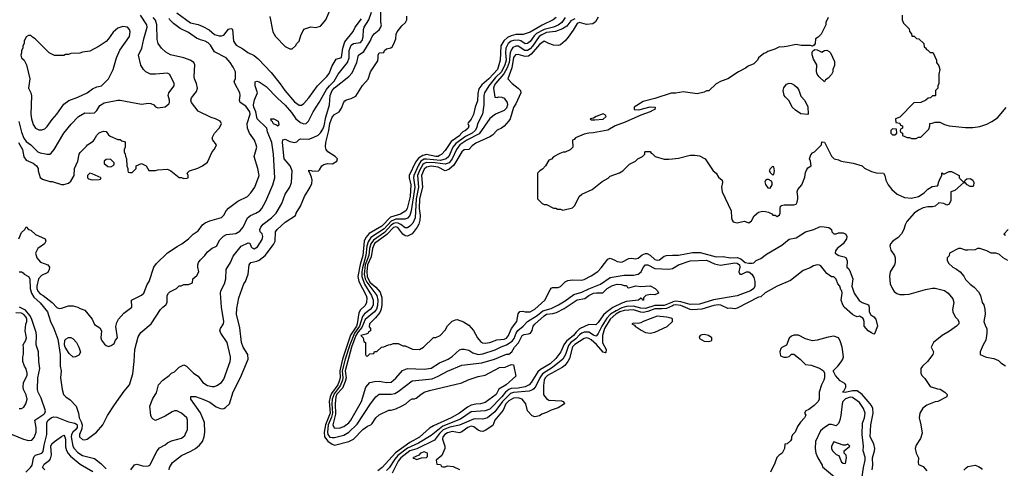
# Model space of a CAD drawing. Header units: inches. Extents: x 2348352 to 2479776, y 460422 to 613655.
# Tile 302 of 590: x 2374455 to 2382819, y 584482 to 588293. Entities that reach past the tile are written whole.
import ezdxf

# ---------------------------------------------------------------- set-up
doc = ezdxf.new("R2010")
doc.units = ezdxf.units.IN
doc.header["$MEASUREMENT"] = 0
doc.layers.add('C3578', color=7, linetype='Continuous')
doc.layers.add('C3588', color=7, linetype='Continuous')

msp = doc.modelspace()

# ---------------------------------------------------------------- linework, layer by layer
at = {"layer": 'C3578', "color": 4}
for points, elevation in [([(2375398, 584470), (2375430, 584511), (2375450, 584516), (2375510, 584499.1), (2375550, 584504), (2375562, 584510), (2375622, 584630), (2375643.2, 584656.8), (2375690, 584681), (2375710, 584698), (2375745.6, 584714.4), (2375830, 584738), (2375858, 584762), (2375868, 584790), (2375882, 584810), (2375882, 584890), (2375875.3, 584910), (2375830, 584949), (2375790, 584969), (2375770, 584969), (2375750, 584962), (2375690, 584924), (2375610, 584888.7), (2375590, 584898), (2375578, 584910), (2375568, 584930), (2375562, 585010), (2375585.6, 585074.4), (2375616.5, 585123.5), (2375635.3, 585190), (2375670, 585232), (2375726, 585270), (2375746, 585290), (2375770, 585302), (2375810, 585342), (2375850, 585362), (2375872, 585350), (2375930.9, 585290.9), (2375970, 585264.7), (2376010.9, 585210.9), (2376050, 585186), (2376090, 585178), (2376110, 585178), (2376130, 585184.7), (2376170, 585211.3), (2376190, 585238), (2376242.7, 585390), (2376246, 585410), (2376246, 585430), (2376217, 585550), (2376162.7, 585630), (2376156, 585650), (2376161.2, 585670), (2376185.2, 585710), (2376189.2, 585730), (2376169.5, 585849.5), (2376161.2, 585970), (2376165.2, 585990), (2376196, 586050), (2376205.2, 586090), (2376209.2, 586170), (2376245.2, 586230), (2376270, 586284.7), (2376335.3, 586370), (2376395.9, 586395.9), (2376410, 586394.8), (2376422.5, 586362.5), (2376430, 586353.4), (2376446.4, 586346.4), (2376475.9, 586364.1), (2376514.6, 586425.4), (2376519.8, 586450), (2376514.3, 586474.3), (2376498, 586490), (2376495.1, 586510), (2376503.7, 586530), (2376524.4, 586555.6), (2376593.2, 586610), (2376633.2, 586650), (2376681.2, 586730), (2376709.2, 586810), (2376749.2, 586870), (2376762.7, 586910), (2376769.2, 587010), (2376752.3, 587050), (2376702.9, 587110), (2376686.6, 587250), (2376689.3, 587270.7), (2376710, 587278), (2376750, 587257.3), (2376790, 587250.7), (2376810, 587256), (2376830, 587276), (2376840.1, 587279.9), (2376910, 587279.1), (2376949.5, 587290.5), (2376990, 587311.3), (2377010, 587331.3), (2377030, 587362.8), (2377040.5, 587390), (2377054.8, 587465.2), (2377086.6, 587570), (2377092.4, 587650), (2377108.6, 587690), (2377130, 587713.7), (2377250, 587810.7), (2377278.7, 587841.3), (2377319.5, 587930), (2377334, 587990), (2377378, 588022), (2377432, 588110), (2377450, 588151), (2377467.5, 588172.5), (2377510, 588206), (2377524, 588230), (2377528.7, 588250), (2377522, 588270), (2377522.7, 588370)], 88), ([(2376579.9, 588319.9), (2376604.9, 588190), (2376627.3, 588150), (2376710, 588064.7), (2376750, 588044.7), (2376770, 588044.7), (2376798, 588070), (2376808.7, 588090), (2376828.7, 588110), (2376842, 588158), (2376869.3, 588210.7), (2376929.1, 588230.9), (2376970, 588226.8), (2377010, 588238.8), (2377056, 588290), (2377089.6, 588370.4)], 104), ([(2374445.7, 587250), (2374479.6, 587190), (2374490, 587127.3), (2374510, 587098), (2374570, 587074.8), (2374598, 587050), (2374611, 587030), (2374611, 587010), (2374630, 586952), (2374650, 586938), (2374710, 586918), (2374730, 586918), (2374811.6, 586891.6), (2374830, 586891.3), (2374870, 586904.7), (2374890, 586922), (2374918, 586970), (2374922, 587030), (2374949, 587090), (2374961.2, 587150), (2374970, 587164.7), (2375022.7, 587217.3), (2375030, 587230.8), (2375079, 587261), (2375088.9, 587271.1), (2375110, 587311.3), (2375130, 587331), (2375150, 587341), (2375170, 587344.7), (2375190, 587342), (2375210, 587314), (2375223.6, 587303.6), (2375290, 587274), (2375310, 587274), (2375323.6, 587263.6), (2375350, 587254), (2375351.3, 587210), (2375342, 587190), (2375342, 587170), (2375351.6, 587151.6), (2375352.7, 587132.7), (2375362, 587110), (2375364.7, 587050), (2375374, 587030), (2375374, 587010), (2375378, 586998), (2375390, 586994), (2375410, 586994), (2375446, 587030), (2375446, 587050), (2375490, 587071.3), (2375530, 587052), (2375552.7, 587012.7), (2375610, 587011.3), (2375630, 587018), (2375710, 587022.8), (2375738, 587010), (2375810, 586952), (2375830, 586952), (2375850, 586944.7), (2375874.6, 586945.4), (2375886, 586950), (2375886, 586970), (2375878, 586990), (2375898, 587010), (2375968.9, 587031.1), (2376008.9, 587051.1), (2376050, 587082), (2376089.1, 587170.9), (2376110, 587192), (2376128, 587230), (2376095.3, 587270), (2376089.2, 587290), (2376108.7, 587330), (2376148.7, 587370), (2376162, 587390), (2376168.7, 587410), (2376163.1, 587423.1), (2376158, 587430), (2376118, 587450), (2376082, 587462), (2375970, 587515.3), (2375914, 587590), (2375909, 587610), (2375914, 587630), (2375957.5, 587682.5), (2375965.2, 587710), (2375957.2, 587750), (2375939.3, 587790), (2375936, 587810), (2375944, 587910), (2375935.3, 587930), (2375902, 587950), (2375850, 587969.4), (2375735.1, 587995.1), (2375698, 588018), (2375661.2, 588050), (2375632.7, 588090), (2375623.3, 588123.3), (2375619.1, 588250), (2375607.5, 588287.5), (2375590, 588311.6)], 104), ([(2374447.2, 587427.2), (2374470, 587336), (2374490, 587286.8), (2374510, 587258.8), (2374550, 587230.8), (2374610, 587170.7), (2374630, 587160.7), (2374690, 587150.8), (2374710, 587151), (2374722, 587158), (2374749, 587190), (2374829, 587330), (2374893.6, 587406.4), (2374955.3, 587470), (2375010, 587502), (2375050, 587498), (2375090, 587502), (2375110, 587522), (2375135.5, 587564.5), (2375174.2, 587585.8), (2375290, 587610.4), (2375310, 587610.4), (2375490, 587575.5), (2375550, 587584.9), (2375570, 587582), (2375596, 587570), (2375610, 587551.3), (2375630, 587544.7), (2375690, 587551), (2375722, 587578), (2375729, 587590), (2375729, 587610), (2375715.3, 587650), (2375722, 587670), (2375768, 587730), (2375768, 587750), (2375730, 587826), (2375710, 587838), (2375610, 587829), (2375566, 587830), (2375528, 587850), (2375508, 587870), (2375485.2, 587905.2), (2375465.2, 587990), (2375492.7, 588050), (2375509.6, 588130.4), (2375539, 588230), (2375534, 588250), (2375481.6, 588330)], 108), ([(2374449, 586430), (2374470, 586484.7), (2374498, 586510), (2374510, 586532), (2374531.3, 586511.3), (2374550, 586504.7), (2374588.3, 586468.3), (2374670.4, 586430.4), (2374676, 586410), (2374664.7, 586390), (2374610, 586349), (2374590.7, 586310), (2374602, 586270), (2374631.8, 586231.8), (2374695.5, 586210), (2374708.5, 586190), (2374706.7, 586170), (2374694.6, 586145.4), (2374640.4, 586119.6), (2374614.6, 586090), (2374600.9, 586030), (2374600.9, 586010), (2374610, 585985.5), (2374630, 585963.1), (2374654, 585950), (2374731, 585890), (2374770, 585846.8), (2374790, 585840.7), (2374810, 585842), (2374870, 585860.7), (2374910, 585860.7), (2374950, 585850.8), (2374970, 585838.8), (2375010, 585824.7), (2375072, 585750), (2375090, 585704.7), (2375134.8, 585674.8), (2375150.9, 585650.9), (2375144, 585590), (2375150.8, 585570), (2375176.8, 585536.8), (2375190, 585524.7), (2375210, 585518), (2375233.6, 585526.4), (2375257.2, 585542.8), (2375269, 585570), (2375285.2, 585590), (2375272.9, 585687.1), (2375280.2, 585719.8), (2375293.2, 585750), (2375340.1, 585799.9), (2375408, 585850), (2375406, 585910), (2375490, 585951.3), (2375508.7, 585970), (2375538, 586042), (2375554, 586070), (2375595.3, 586190), (2375618, 586222), (2375710, 586311.3), (2375792.9, 586367.1), (2375832.1, 586387.9), (2375888.7, 586430), (2375928.7, 586470), (2375970, 586498), (2376008.7, 586550), (2376030, 586566), (2376070, 586582.8), (2376168.9, 586611.1), (2376188.9, 586631.1), (2376208.7, 586670), (2376230, 586691.3), (2376308.7, 586750), (2376390, 586791.3), (2376418.6, 586821.4), (2376454, 586870), (2376489, 586970), (2376477.2, 587030), (2376446, 587130), (2376469.2, 587210), (2376465.2, 587230), (2376449.2, 587270), (2376407.3, 587327.3), (2376389.4, 587370), (2376386.6, 587410), (2376413.3, 587490), (2376411.5, 587510), (2376377.2, 587557.2), (2376328.7, 587590), (2376322, 587610), (2376328.7, 587650), (2376324, 587670), (2376282, 587750), (2376278, 587770), (2376288.4, 587791.6), (2376288, 587850), (2376269.2, 587890), (2376244.5, 587930), (2376209.3, 587970), (2376110, 588019.6), (2376076.4, 588076.4), (2376056.4, 588096.4), (2376031, 588111), (2375990, 588121), (2375956.5, 588136.5), (2375890, 588182.4), (2375818.4, 588218.4), (2375761.2, 588261.2), (2375731.5, 588290), (2375723.8, 588303.8)], 96), ([(2374450, 586150.7), (2374471.1, 586151.1), (2374483.6, 586143.6), (2374492, 586130), (2374530.7, 586110.7), (2374540.7, 586090), (2374544.4, 586010), (2374555.3, 585970), (2374576.1, 585936.1), (2374630, 585888.2), (2374690.3, 585810), (2374717, 585730), (2374746.4, 585670), (2374778.5, 585578.5), (2374800.5, 585450), (2374800.5, 585350), (2374808.2, 585310), (2374803, 585250), (2374816.3, 585150), (2374828, 585110), (2374846.8, 585090), (2374883.4, 585063.4), (2374934.8, 585010), (2374956, 584950), (2374959.1, 584910), (2374977.6, 584877.6), (2374984.7, 584850), (2374982.7, 584817.3), (2374962, 584770), (2374964, 584750), (2374990, 584726.8), (2375010, 584722.8), (2375028, 584730), (2375108.7, 584790), (2375162, 584850), (2375202, 584930), (2375260.2, 585019.8), (2375343.2, 585136.8), (2375389, 585190), (2375416.5, 585283.5), (2375428.7, 585390), (2375434, 585490), (2375462, 585598), (2375483.1, 585636.9), (2375571.8, 585708.2), (2375650, 585832), (2375670, 585852), (2375698, 585870), (2375708, 585890), (2375708, 585950), (2375718, 585970), (2375730, 585982), (2375786, 586010), (2375810, 586032), (2375827.3, 586032.7), (2375850, 586042), (2375890, 586042), (2375922, 586058), (2375926, 586090), (2375960.4, 586119.6), (2375978, 586150), (2375968.7, 586190), (2375968.9, 586211.1), (2375975.3, 586230), (2375989.3, 586250.7), (2376028.7, 586290), (2376050, 586322), (2376090, 586351.3), (2376128, 586370), (2376156.5, 586423.5), (2376186.3, 586453.7), (2376212.7, 586467.3), (2376290, 586477.3), (2376324.1, 586495.9), (2376354, 586530), (2376389, 586610), (2376415.3, 586630), (2376462, 586650), (2376494, 586670), (2376513.2, 586690), (2376546, 586750), (2376606, 586890), (2376622.7, 586950), (2376612, 587150), (2376596.9, 587250), (2376560.1, 587340.1), (2376554, 587370), (2376472.7, 587450), (2376460.7, 587510), (2376442.9, 587550), (2376441.8, 587570), (2376449.1, 587610.9), (2376474, 587670), (2376455.1, 587730), (2376456.4, 587763.6), (2376470, 587771.3), (2376490, 587764.7), (2376550, 587724.7), (2376645.1, 587625.1), (2376710, 587567.3), (2376763.9, 587503.9), (2376802, 587450), (2376839.9, 587419.9), (2376870, 587407.3), (2376890, 587410.8), (2376909.2, 587430), (2376947, 587510), (2376999.3, 587590), (2377061.6, 587698.4), (2377086.3, 587730), (2377127.3, 587770), (2377159.7, 587830), (2377241.1, 587930), (2377253.5, 587970), (2377253.5, 588030), (2377270, 588075.5), (2377290, 588090.4), (2377350, 588098), (2377365.1, 588114.9), (2377373.9, 588146.1), (2377376.3, 588210), (2377382.4, 588230), (2377420.5, 588290), (2377444, 588356)], 92), ([(2375725.2, 584470), (2375729.2, 584490), (2375754, 584530), (2375828.7, 584590), (2375910, 584627.3), (2375950, 584650.7), (2375982.7, 584677.3), (2376009.4, 584710), (2376022.9, 584750), (2376027, 584790), (2376024.5, 584870), (2375991.8, 584951.8), (2375908.7, 585070), (2375908.9, 585091.1), (2375950, 585090.8), (2376010, 585070.6), (2376070, 585044), (2376125.5, 585005.5), (2376167.2, 584987.2), (2376190, 584990.5), (2376202.7, 584997.3), (2376238, 585030), (2376267.5, 585132.5), (2376330, 585252), (2376395.3, 585410), (2376394, 585450), (2376354, 585510), (2376339, 585550), (2376325.2, 585674.8), (2376296.3, 585790), (2376300.1, 585839.9), (2376316.2, 585930), (2376358, 586050), (2376372, 586070), (2376396, 586130), (2376404, 586210), (2376418, 586230), (2376470, 586241.6), (2376490, 586250.4), (2376540.5, 586290), (2376610, 586383), (2376624.2, 586410), (2376629.4, 586490), (2376641.2, 586510), (2376710, 586574), (2376799, 586630), (2376804, 586650), (2376839.3, 586710), (2376873.2, 586790), (2376924, 586870), (2376937.5, 586902.5), (2376940.9, 586930), (2376935.1, 586955.1), (2376918, 586998), (2376910, 587006), (2376910, 587014), (2376930, 587012), (2376944.7, 587004.7), (2376992.5, 587007.5), (2377003.1, 587016.9), (2377022, 587050), (2377038.6, 587061.4), (2377069.4, 587070.6), (2377112.1, 587067.9), (2377148.7, 587090), (2377155.3, 587110), (2377135.3, 587130), (2377074, 587170), (2377059, 587190), (2377053.6, 587213.6), (2377056, 587250), (2377080.5, 587350), (2377090, 587411.3), (2377110, 587466), (2377130, 587486), (2377168.7, 587510), (2377190, 587542), (2377209.3, 587590.7), (2377218, 587602), (2377230, 587611.3), (2377270, 587622), (2377310, 587642), (2377366.3, 587733.7), (2377414, 587786), (2377434.5, 587850), (2377496.6, 587943.4), (2377501.2, 587970), (2377499, 587990), (2377508.7, 588010), (2377547.3, 588012.7), (2377555.3, 588030), (2377570, 588044.7), (2377606.8, 588053.2), (2377618, 588062), (2377633.3, 588086.7), (2377649.6, 588130), (2377652.7, 588170), (2377661.2, 588190), (2377700.7, 588239.3), (2377731.9, 588268.1), (2377742.7, 588290), (2377743.1, 588323.1)], 84), ([(2375790, 588351.6), (2375906.9, 588266.9), (2375971.3, 588251.3), (2376010, 588235.3), (2376065.2, 588205.2), (2376110, 588167.3), (2376150, 588154.8), (2376170, 588154.8), (2376190, 588161), (2376230, 588210.8), (2376250, 588218), (2376256, 588216), (2376262, 588210), (2376270.7, 588110.7), (2376295.3, 588075.3), (2376350, 588046), (2376393.7, 588013.7), (2376447.5, 587987.5), (2376481.1, 587961.1), (2376590, 587842.8), (2376668.5, 587748.5), (2376707.7, 587690), (2376790, 587594), (2376830, 587566.8), (2376850, 587566), (2376870, 587581), (2376912.7, 587630), (2376983.7, 587730), (2377065.2, 587810), (2377083.2, 587836.8), (2377110, 587902), (2377143.1, 587956.9), (2377190, 587972), (2377200.9, 588050), (2377216.6, 588103.4), (2377287.2, 588192.8), (2377304.5, 588230), (2377359.3, 588300.7)], 96), ([(2379013, 588310), (2378987.3, 588290), (2378894.4, 588245.6), (2378790, 588185.6), (2378732.2, 588167.8), (2378670, 588165.7), (2378630, 588155.8), (2378599.9, 588140.1), (2378567, 588113), (2378542.6, 588070), (2378537.1, 587950), (2378513.1, 587870), (2378440.5, 587790), (2378380.6, 587739.4), (2378354.2, 587705.8), (2378346.4, 587666.4), (2378344.7, 587604.7), (2378324.7, 587550), (2378310, 587488), (2378290, 587448.7), (2378263.6, 587416.4), (2378262, 587410), (2378271, 587390), (2378264.7, 587370), (2378241, 587350), (2378220.3, 587339.7), (2378198.8, 587321.2), (2378192.7, 587310), (2378121, 587259), (2378070, 587181.2), (2378041, 587150), (2378021.7, 587138.3), (2378008.5, 587131.5), (2377990, 587129.8), (2377910, 587146.4), (2377880.4, 587139.6), (2377842.6, 587117.4), (2377817, 587083), (2377764.4, 586970), (2377762.7, 586950), (2377778.6, 586890), (2377771.8, 586790), (2377747.4, 586690), (2377736.5, 586670), (2377690, 586641.7), (2377603.8, 586616.2), (2377530, 586538.7), (2377423.7, 586476.3), (2377396.2, 586443.8), (2377381.8, 586410), (2377369.2, 586290), (2377346.2, 586213.8), (2377326.3, 586110), (2377337.3, 586070), (2377396.9, 585950), (2377403.1, 585930), (2377401.1, 585890), (2377390, 585863.7), (2377351.3, 585828.7), (2377337.2, 585802.8), (2377322.5, 585710), (2377315.5, 585690), (2377265.8, 585614.2), (2377197, 585410), (2377174.2, 585310), (2377176.2, 585250), (2377170, 585221.3), (2377156.6, 585190), (2377102.8, 585117.2), (2377091.9, 585090), (2377084.7, 585050), (2377091.2, 584950), (2377052.5, 584850), (2377041.3, 584790), (2377045.6, 584750), (2377072.8, 584712.8), (2377110, 584686.7), (2377130, 584679.3), (2377251.7, 584708.3), (2377290, 584730.6), (2377370, 584810.6), (2377410, 584838.8), (2377438, 584850), (2377450, 584862), (2377479, 584910), (2377510, 584936), (2377590, 584976), (2377610, 584976), (2377650, 584986), (2377699, 585010), (2377734, 585030), (2377770, 585061), (2377790, 585071), (2377810, 585071.3), (2377823.1, 585076.9), (2377862, 585110), (2377892, 585128), (2377937, 585143), (2378210, 585206.7), (2378265.7, 585234.3), (2378350, 585263.1), (2378410, 585274), (2378530, 585338), (2378578, 585342), (2378630, 585362.8), (2378650, 585362), (2378670, 585266), (2378586.8, 585190), (2378526, 585154), (2378502, 585110), (2378410, 585040.9), (2378370.3, 585029.7), (2378330, 585027.8), (2378290, 585019.7), (2378258.2, 585001.8), (2378190, 584949.7), (2378120.5, 584910), (2377970, 584843), (2377937.1, 584822.9), (2377850, 584746), (2377770, 584700.4), (2377646.6, 584613.4), (2377533.1, 584490), (2377498.4, 584461.6)], 84), ([(2379089.4, 588310.6), (2379061.3, 588270), (2379030, 588245.7), (2378990, 588228.7), (2378910, 588209.8), (2378845.2, 588174.8), (2378824.3, 588155.7), (2378790, 588108), (2378770, 588089.7), (2378750, 588088), (2378712.4, 588112.4), (2378690, 588119.8), (2378650, 588117.2), (2378630, 588110.8), (2378604, 588090), (2378584.7, 588050), (2378581.6, 588010), (2378586.5, 587950), (2378575.6, 587910), (2378546.4, 587850), (2378497.9, 587802.1), (2378439.1, 587730), (2378404, 587670), (2378398.6, 587650), (2378398, 587570), (2378386.7, 587490), (2378347, 587413), (2378334.4, 587370), (2378323.6, 587350), (2378298.7, 587330), (2378241, 587299), (2378159.3, 587240.7), (2378135.6, 587210), (2378101.3, 587130), (2378078.4, 587110), (2378030, 587097.3), (2377910, 587109.1), (2377890, 587106.5), (2377863.9, 587090), (2377842.1, 587057.9), (2377801.8, 586970), (2377800.6, 586950), (2377811.6, 586870), (2377780.2, 586670), (2377770, 586629.3), (2377750, 586607.3), (2377730, 586598.7), (2377650, 586597.3), (2377610, 586581), (2377550, 586516.2), (2377438.6, 586441.4), (2377414.8, 586405.2), (2377405, 586370), (2377396.8, 586290), (2377365.9, 586185.9), (2377360.1, 586150), (2377360.8, 586110), (2377385, 586045), (2377443.6, 585950), (2377456.5, 585910), (2377456.5, 585870), (2377450.2, 585850), (2377433.4, 585830), (2377385.3, 585794.7), (2377367.6, 585772.4), (2377342.8, 585690), (2377299.3, 585630), (2377259.6, 585530), (2377221, 585410), (2377195.1, 585310), (2377199.8, 585250), (2377196, 585230), (2377176.6, 585183.4), (2377125.3, 585114.7), (2377109.5, 585070), (2377106.4, 585030), (2377112.5, 584950), (2377103.8, 584916.2), (2377076.8, 584850), (2377070.2, 584790.2), (2377073.8, 584770), (2377090, 584747.7), (2377110, 584742.3), (2377130, 584743.6), (2377210, 584763.1), (2377251.7, 584788.3), (2377322.2, 584857.8), (2377435.1, 585030), (2377481.2, 585090), (2377510, 585110.7), (2377610, 585110.5), (2377641.6, 585118.4), (2377670, 585133.4), (2377790, 585224), (2377957.7, 585242.3), (2378010, 585263.8), (2378090, 585307.7), (2378210, 585357.3), (2378380.7, 585379.3), (2378489.6, 585410.4), (2378590, 585450.7), (2378610, 585450.8), (2378636, 585470), (2378659.5, 585510), (2378692.7, 585547.3), (2378724.5, 585610), (2378741.7, 585618.3), (2378776.9, 585623.1), (2378793.2, 585630), (2378807.2, 585652.8), (2378818, 585690), (2378830, 585706.8), (2378910, 585778.4), (2378930, 585790.2), (2378984.2, 585795.8), (2379015.1, 585804.9), (2379080.1, 585839.9), (2379190, 585911.8), (2379255.3, 585924.7), (2379289.3, 585950), (2379330, 585970.2), (2379353.7, 585973.7), (2379408.9, 585971.1), (2379444, 586010), (2379490, 586033.4), (2379530, 586044.7), (2379563.6, 586043.6), (2379590, 586034), (2379610, 586034), (2379618, 586018), (2379630, 586014), (2379688.7, 586031.3), (2379730, 586026), (2379810.7, 586030.7), (2379852, 586010), (2379874, 585990), (2379882, 585970), (2379850, 585955.3), (2379810, 585958), (2379774, 585950), (2379754, 585930), (2379754, 585910), (2379751.1, 585908.9), (2379746, 585910), (2379742, 585922), (2379730, 585926), (2379710.9, 585909.1), (2379610, 585898), (2379570, 585884.7), (2379493.4, 585846.6), (2379435.8, 585804.2), (2379415.5, 585784.5), (2379370, 585719.5), (2379350, 585700.9), (2379290, 585702.7), (2379210, 585666.6), (2379180.7, 585639.3), (2379158.9, 585610), (2379098.6, 585561.4), (2379078.5, 585530), (2379053.1, 585470), (2379010, 585415.6), (2378961.3, 585370), (2378878.9, 585321.1), (2378857.3, 585302.7), (2378800.9, 585210), (2378783.1, 585190), (2378750, 585174.2), (2378690, 585162.9), (2378630, 585160.3), (2378608.9, 585151.1), (2378582.7, 585130), (2378550, 585088.6), (2378450, 584985.4), (2378410, 584971.1), (2378290, 584961.3), (2378199.6, 584900.4), (2378050, 584840.7), (2377950, 584761.1), (2377843.1, 584696.9), (2377750, 584652.3), (2377667.7, 584590), (2377640.4, 584559.6), (2377594.6, 584485.4), (2377570, 584463.1)], 88), ([(2379170, 588300.8), (2379138, 588282), (2379103.2, 588236.8), (2379066, 588214), (2379007.6, 588192.4), (2378930, 588183.8), (2378890, 588165.3), (2378867.6, 588150), (2378810, 588068.4), (2378790, 588046), (2378770, 588032.3), (2378746, 588030), (2378690, 588068), (2378670, 588067.8), (2378644.9, 588055.1), (2378630, 588035.1), (2378620.7, 588010), (2378611.8, 587928.2), (2378596.4, 587883.6), (2378567.6, 587832.4), (2378496, 587750), (2378484.6, 587730), (2378480.4, 587710), (2378490, 587634), (2378510, 587631), (2378523.3, 587636.7), (2378550, 587635.8), (2378570, 587626.7), (2378594.7, 587590), (2378598.2, 587570), (2378590, 587541.6), (2378570, 587521.3), (2378498, 587490), (2378450, 587454), (2378357, 587323), (2378252.4, 587270), (2378194.6, 587230), (2378164.7, 587190), (2378130, 587109.7), (2378102.3, 587077.7), (2378070, 587064.4), (2377984.1, 587075.9), (2377910, 587078.6), (2377890, 587071.6), (2377878.8, 587061.2), (2377850, 587012.8), (2377834.2, 586970), (2377841.4, 586870), (2377822.6, 586770), (2377813.4, 586610), (2377794.7, 586565.3), (2377770, 586538), (2377750, 586524.5), (2377730, 586525.6), (2377693.9, 586553.9), (2377670, 586565.5), (2377650, 586568.2), (2377630, 586562.2), (2377610, 586548), (2377554.1, 586485.9), (2377460.2, 586419.8), (2377436.8, 586390), (2377425.5, 586350), (2377420.1, 586290), (2377391, 586210), (2377382.2, 586130), (2377390.7, 586090), (2377402.7, 586062.7), (2377490.2, 585950), (2377498.2, 585910), (2377495.8, 585864.2), (2377485.5, 585834.5), (2377470, 585812.4), (2377390, 585746.9), (2377362.5, 585677.5), (2377330, 585640.3), (2377310.9, 585610), (2377272.8, 585510), (2377221, 585310), (2377227.1, 585250), (2377220.7, 585219.3), (2377196, 585164), (2377150, 585112.1), (2377141, 585090), (2377133.8, 585030), (2377138.9, 584941.1), (2377115.5, 584850), (2377126, 584826), (2377170, 584822), (2377210, 584836.3), (2377250, 584868), (2377269.4, 584890), (2377357.6, 585050), (2377396, 585170), (2377429.6, 585210.4), (2377470, 585220.7), (2377510, 585223), (2377570, 585210.6), (2377610, 585214), (2377650, 585246.8), (2377707.2, 585312.8), (2377750, 585330.7), (2377890, 585325.5), (2377950, 585334), (2378022, 585378), (2378094, 585410), (2378127.5, 585432.5), (2378190, 585487.3), (2378210, 585494.8), (2378230, 585494.8), (2378270, 585484.9), (2378304.2, 585464.2), (2378350, 585448.7), (2378390, 585453.7), (2378493, 585487), (2378545.5, 585514.5), (2378590, 585531.5), (2378638.2, 585561.8), (2378655.9, 585584.1), (2378672.3, 585630), (2378686.3, 585653.7), (2378730.8, 585689.2), (2378769.8, 585730.2), (2378850, 585781.3), (2378899.9, 585820.1), (2378970, 585840.8), (2379032, 585870), (2379090, 585904.9), (2379162.9, 585957.1), (2379230, 585978), (2379290, 586007.6), (2379390, 586045.7), (2379470, 586102), (2379590, 586122), (2379670, 586123.9), (2379710, 586131.6), (2379733.6, 586150), (2379750, 586186.8), (2379770, 586210.7), (2379790, 586210.6), (2379850, 586179.3), (2379970, 586174), (2380000, 586179)], 92), ([(2379370, 588314.5), (2379346.9, 588273.1), (2379323.1, 588256.9), (2379270, 588252), (2379210, 588269.7), (2379190, 588260.5), (2379156.7, 588203.3), (2379115.2, 588144.8), (2379087.5, 588112.5), (2379050, 588079), (2379030, 588073.2), (2378990, 588077.2), (2378950, 588089.3), (2378910, 588109.2), (2378870, 588082), (2378800.5, 587999.5), (2378778.3, 587981.7), (2378750, 587979.1), (2378690, 587998.3), (2378666.6, 587993.4), (2378648.8, 587971.2), (2378636.9, 587883.1), (2378601, 587790), (2378638, 587750), (2378690, 587712), (2378710, 587692), (2378711.3, 587670), (2378670, 587578), (2378650, 587548), (2378620.5, 587450), (2378610, 587433.2), (2378570, 587389), (2378547.5, 587372.5), (2378510, 587355.1), (2378470, 587312), (2378450, 587297.6), (2378330, 587244.2), (2378299.2, 587220.8), (2378270, 587189), (2378230, 587186), (2378210, 587169.3), (2378142.3, 587057.7), (2378100.7, 587019.3), (2378070, 587008.3), (2378010, 587040.8), (2377950, 587048.9), (2377910, 587040.4), (2377890, 587022.4), (2377867.6, 586970), (2377877.2, 586870), (2377851.1, 586770), (2377848.7, 586690), (2377855.8, 586630), (2377854.7, 586590), (2377844.8, 586555.2), (2377831, 586529), (2377790, 586474.7), (2377750, 586454.3), (2377730, 586456.3), (2377710, 586469.6), (2377666.1, 586526.1), (2377650, 586532.8), (2377630, 586527.6), (2377573.4, 586466.6), (2377470, 586390.8), (2377451, 586350), (2377441.6, 586278.4), (2377410, 586209.4), (2377404.6, 586150), (2377406.9, 586110), (2377430, 586062), (2377479.8, 586019.8), (2377517.7, 585977.7), (2377531.5, 585930), (2377531.8, 585870), (2377526.4, 585833.6), (2377515.1, 585804.9), (2377478.7, 585761.3), (2377426.8, 585710), (2377424.7, 585684.7), (2377434, 585670), (2377434, 585650), (2377418, 585642), (2377414, 585630), (2377399.6, 585620.4), (2377354, 585610), (2377374, 585590), (2377378, 585558), (2377394, 585550), (2377394, 585450), (2377398, 585438), (2377410, 585434), (2377430, 585454), (2377462, 585458), (2377470, 585474), (2377490, 585474), (2377528.4, 585511.6), (2377547.3, 585512.7), (2377588.4, 585531.6), (2377607.3, 585532.7), (2377630, 585542), (2377670, 585542), (2377710, 585522), (2377730, 585522), (2377792.7, 585492.7), (2377850, 585492), (2377886, 585510), (2377970, 585594), (2377990, 585594), (2378026, 585610), (2378070, 585654), (2378088.9, 585691.1), (2378129.1, 585730.9), (2378156.4, 585743.6), (2378170, 585744.7), (2378226.4, 585726.4), (2378270, 585698), (2378310, 585651.3), (2378342.8, 585590), (2378370, 585558), (2378387.5, 585547.5), (2378410, 585544), (2378450, 585550.7), (2378507.8, 585572.2), (2378570, 585578), (2378590, 585588.5), (2378607.8, 585610), (2378632.8, 585670), (2378679.3, 585730), (2378690, 585794), (2378704.7, 585815.3), (2378730, 585818), (2378750, 585811.3), (2378790, 585811.3), (2378830, 585834.8), (2378917.2, 585910), (2378961.5, 585998.5), (2378970, 586011.3), (2378982, 586018), (2379030, 586018.8), (2379050, 586026.8), (2379090, 586066), (2379110, 586077.3), (2379150, 586084), (2379230, 586080.5), (2379250, 586085.5), (2379310, 586115.5), (2379364.9, 586155.1), (2379394.5, 586185.5), (2379450, 586258), (2379470, 586266), (2379510, 586250.7), (2379530, 586237.3), (2379570, 586234), (2379630, 586262.8), (2379650, 586266), (2379690, 586261), (2379710, 586266.8), (2379743.8, 586296.2), (2379770, 586306.4), (2379786.2, 586306.2), (2379810, 586293.4), (2379850, 586254.4), (2379870, 586248.8), (2379890, 586252.4), (2379930, 586284.4), (2379949.7, 586290.3), (2380000, 586292)], 96), ([(2380000, 587669.1), (2379990, 587669.2), (2379850, 587624), (2379750, 587599), (2379674, 587550), (2379674, 587530), (2379713.6, 587526.4), (2379810, 587551.3), (2379854, 587550), (2379851.3, 587530), (2379834.8, 587525.2), (2379812, 587510), (2379730, 587481.2), (2379598, 587422), (2379512, 587390), (2379450, 587355.3), (2379327.7, 587332.3), (2379289, 587329), (2379250, 587319.5), (2379176, 587290), (2379164, 587276), (2379152, 587270), (2379154, 587210), (2379130, 587186), (2379090, 587168), (2379072.7, 587167.3), (2379043.6, 587156.4), (2378990, 587128), (2378971.1, 587108.9), (2378950, 587098), (2378922, 587050), (2378896.9, 587023.1), (2378874, 587010), (2378854, 586990), (2378854, 586770), (2378894, 586730), (2378910, 586722), (2378930, 586722), (2378990, 586692), (2379010, 586692), (2379023.6, 586683.6), (2379050, 586682), (2379070, 586674), (2379150, 586694), (2379170, 586714), (2379208, 586790), (2379229.1, 586810.9), (2379318, 586850), (2379403.2, 586916.8), (2379452.5, 586947.5), (2379470, 586964.7), (2379550, 586991.3), (2379578, 587010), (2379634.6, 587065.4), (2379686, 587090), (2379706, 587110), (2379746, 587130), (2379766, 587150), (2379766, 587170), (2379770, 587174), (2379810, 587174), (2379818, 587158), (2379830, 587154), (2379854, 587130), (2379930, 587106.8), (2379970, 587106.8), (2380000, 587110.7)], 104), ([(2380000, 585894.3), (2379930, 585865.8), (2379850, 585865.2), (2379770, 585838.5), (2379730, 585841.1), (2379670, 585860.2), (2379610, 585855.2), (2379570, 585844.5), (2379520.4, 585819.6), (2379474.4, 585790), (2379441.7, 585758.3), (2379398.9, 585690), (2379370, 585626), (2379353.8, 585606.2), (2379350, 585604.2), (2379330, 585613.3), (2379290, 585638), (2379250, 585638.8), (2379228.9, 585631.1), (2379210, 585616.8), (2379179.1, 585580.9), (2379133.2, 585546.8), (2379116.1, 585523.9), (2379092.4, 585450), (2379068.9, 585410), (2378981.9, 585338.1), (2378895.6, 585284.4), (2378872.4, 585250), (2378839.4, 585180.6), (2378822.3, 585157.7), (2378810.3, 585149.7), (2378782, 585138), (2378650, 585126.2), (2378622.9, 585117.1), (2378555, 585050), (2378490, 584962), (2378430, 584911.8), (2378390, 584898), (2378330, 584903.6), (2378310, 584900.5), (2378190.2, 584849.8), (2378110, 584831.5), (2378052.6, 584807.4), (2378021.7, 584778.3), (2377977.6, 584722.4), (2377830, 584647.6), (2377770, 584629.8), (2377692.9, 584570), (2377670, 584542.4), (2377618.2, 584441.8)], 92), ([(2380000, 585863.1), (2379950, 585840.2), (2379910, 585835.7), (2379850, 585837), (2379790, 585812.8), (2379750, 585805.2), (2379730, 585807.4), (2379670, 585827.1), (2379590, 585823.4), (2379553.7, 585810), (2379520.2, 585790), (2379470.2, 585750), (2379423.5, 585670), (2379405.4, 585610), (2379404.8, 585564.8), (2379407.1, 585547.1), (2379436.3, 585490), (2379434.4, 585465.6), (2379430, 585462), (2379410, 585469.3), (2379354.9, 585534.9), (2379310, 585572.6), (2379290, 585585.4), (2379270, 585589.7), (2379250, 585585.1), (2379170, 585532.9), (2379150, 585512.8), (2379124.5, 585415.5), (2379111.3, 585388.7), (2379085.4, 585354.6), (2379062.6, 585337.4), (2378938.4, 585270), (2378919.5, 585250), (2378910.3, 585230), (2378905.3, 585185.3), (2378904.1, 585124.1), (2378905.5, 585110), (2378914.2, 585094.2), (2378930, 585074.8), (2378950, 585060.7), (2379056.3, 585056.3), (2379074, 585050), (2379082, 585030), (2379030, 584995.3), (2378970, 584975.3), (2378930, 584955.3), (2378890, 584942), (2378870, 584928.7), (2378830, 584918), (2378808.9, 584928.9), (2378768, 584970), (2378755.3, 585030), (2378722, 585070), (2378690, 585079.5), (2378650, 585078.7), (2378610, 585055.8), (2378584.6, 585030), (2378563.1, 584976.9), (2378492.4, 584890), (2378474.2, 584845.8), (2378410, 584804), (2378390, 584796), (2378370, 584798), (2378350, 584806), (2378313.4, 584833.4), (2378290, 584839.7), (2378262, 584830), (2378210, 584791.8), (2378190, 584783.7), (2378130, 584793.7), (2378090, 584784.2), (2378066.7, 584770), (2378050.4, 584750), (2378046.7, 584730), (2378066.8, 584670), (2378066, 584650), (2378042, 584590), (2377994, 584550), (2377998, 584518), (2378030, 584514), (2378038, 584498), (2378050, 584494), (2378070, 584494), (2378090, 584502), (2378136.9, 584496.9), (2378191.1, 584471.1)], 96), ([(2374330, 584794.8), (2374488.5, 584728.5), (2374530, 584719.3), (2374557.6, 584722.4), (2374577.2, 584742.8), (2374595.6, 584790), (2374594, 584830), (2374583.7, 584890), (2374659.5, 584940.5), (2374669.5, 584950), (2374674.5, 584970), (2374638.9, 585078.9), (2374611.8, 585130), (2374607.6, 585150), (2374609.6, 585250), (2374627, 585330), (2374617.4, 585390), (2374615.1, 585470), (2374596.4, 585530), (2374599.1, 585610), (2374595.8, 585635.8), (2374554.7, 585754.7), (2374540.2, 585780.2), (2374504.4, 585824.4), (2374455.1, 585850)], 92), ([(2374450, 584991.3), (2374470, 584991.3), (2374490, 585002), (2374508.7, 585030), (2374519, 585070), (2374510, 585106), (2374488, 585150), (2374486, 585170), (2374488, 585210), (2374519, 585270), (2374519, 585290), (2374510, 585326), (2374495.3, 585350), (2374482, 585390), (2374482, 585430), (2374488.9, 585451.1), (2374488.9, 585508.9), (2374484, 585530), (2374508.7, 585570), (2374514, 585590), (2374500.9, 585650), (2374506.6, 585706.6), (2374515.4, 585730), (2374516.4, 585750), (2374510, 585766.6), (2374490, 585789.7), (2374470, 585800.4), (2374422, 585802)], 96), ([(2380000, 585750.8), (2379990, 585757), (2379950, 585766.3), (2379870, 585773.1), (2379751, 585730), (2379730, 585718), (2379710, 585712.3), (2379670, 585715.3), (2379654, 585710), (2379678, 585698), (2379682, 585690), (2379734.4, 585654.4), (2379770, 585636), (2379810, 585631), (2379850, 585638.8), (2379954.5, 585685.5), (2380000, 585729.2)], 104), ([(2374507.6, 584450), (2374547.6, 584490), (2374560.5, 584510), (2374571.6, 584568.4), (2374578, 584582), (2374590, 584594), (2374642, 584610), (2374655.1, 584624.9), (2374662.8, 584677.2), (2374686.6, 584770), (2374687, 584870), (2374696.2, 584890), (2374722, 584910), (2374742, 584918), (2374770, 584916.1), (2374870, 584876.9), (2374924.3, 584864.3), (2374936.6, 584856.6), (2374942.3, 584850), (2374943.2, 584830), (2374930.1, 584809.9), (2374907.7, 584790), (2374896.1, 584770), (2374892.7, 584750), (2374907, 584670), (2374917.1, 584650), (2374950, 584617.1), (2374990, 584590.5), (2375090, 584564.9), (2375144.1, 584524.1), (2375190, 584478.8)], 88), ([(2374669.3, 584469.3), (2374649, 584490), (2374662, 584518), (2374709.2, 584550), (2374716.9, 584563.1), (2374724.4, 584595.6), (2374718.7, 584670), (2374729.6, 584690), (2374750, 584710.4), (2374810, 584753.4), (2374830, 584762.8), (2374839.1, 584750), (2374843.8, 584730), (2374845.3, 584665.3), (2374853.1, 584633.1), (2374867.3, 584607.3), (2374886.4, 584586.4), (2374970, 584517.1), (2375075.2, 584455.2)], 84)]:
    msp.add_lwpolyline(points, dxfattribs=dict(at, elevation=elevation))
for points, elevation in [([(2375330, 588234), (2375290, 588222), (2375250, 588188), (2375210.9, 588129.1), (2375190, 588108), (2375130, 588068), (2375050, 588026), (2374990, 588018), (2374967.3, 588007.3), (2374890, 588006), (2374870, 587998), (2374843.6, 587996.4), (2374830, 587988), (2374750, 587988), (2374706, 588010), (2374586, 588130), (2374563.1, 588143.1), (2374550, 588158), (2374530, 588158), (2374510, 588146), (2374492, 588110), (2374492, 588090), (2374482, 588070), (2374482, 588050), (2374472, 588030), (2374472, 588010), (2374464.7, 587990), (2374472, 587970), (2374492, 587950), (2374512, 587910), (2374542, 587790), (2374531.3, 587710), (2374550.6, 587670.6), (2374555.3, 587644.7), (2374550.8, 587490), (2374554.8, 587450), (2374570, 587402), (2374590, 587371.3), (2374616.9, 587356.9), (2374643.1, 587356.9), (2374670, 587364.7), (2374690, 587384.7), (2374730, 587444.7), (2374770, 587491.3), (2374830, 587576), (2374872.5, 587607.5), (2374950, 587634), (2375028, 587670), (2375074.6, 587705.4), (2375110, 587722), (2375150, 587732), (2375208.7, 587790), (2375248.7, 587870), (2375279, 587970), (2375305.6, 588034.4), (2375388.7, 588150), (2375394, 588190), (2375388.7, 588210), (2375370, 588228.7)], 112), ([(2376650, 587388), (2376638, 587398), (2376610, 587409.3), (2376603.7, 587423.7), (2376595.3, 587430), (2376589.3, 587450.7), (2376614, 587450), (2376650.5, 587430.5), (2376656.9, 587403.1)], 88), ([(2379410, 587492), (2379352, 587470), (2379330, 587455.3), (2379302, 587450), (2379310, 587442), (2379341, 587441), (2379410, 587448), (2379436, 587470), (2379430, 587482)], 104), ([(2375227.3, 587107.3), (2375190, 587106), (2375174, 587090), (2375174, 587070), (2375204.7, 587044.7), (2375230, 587042), (2375250, 587054), (2375256.4, 587063.6), (2375256.4, 587076.4)], 104), ([(2375050, 586988), (2375032, 586970), (2375032, 586950), (2375041, 586941), (2375070, 586931.3), (2375130, 586934), (2375142, 586938), (2375146, 586950), (2375070, 586982)], 104), ([(2374910, 585426), (2374876.4, 585456.4), (2374842, 585510), (2374835.3, 585530), (2374838, 585570), (2374850, 585582), (2374870, 585592), (2374890, 585592), (2374910, 585582), (2374938, 585550), (2374958, 585510), (2374971.1, 585468.9), (2374956.9, 585443.1), (2374930, 585428)], 92), ([(2377890, 584621.2), (2377861, 584610), (2377845.5, 584594.5), (2377794, 584570), (2377830, 584558), (2377850, 584564.7), (2377868.7, 584571.3), (2377910, 584574), (2377918, 584582), (2377918, 584610)], 96)]:
    msp.add_lwpolyline(points, close=True, dxfattribs=dict(at, elevation=elevation))
at = {"layer": 'C3588', "color": 4}
for points, elevation in [([(2381322, 588310), (2381302, 588270), (2381302, 588250), (2381262, 588170), (2381236.9, 588143.1), (2381214, 588130), (2381212, 588090), (2381204.7, 588075.3), (2381190, 588068), (2381173.2, 588073.2), (2381094.6, 588074.6), (2381050, 588082), (2380970, 588064), (2380930, 588059), (2380910, 588062), (2380870, 588042), (2380810, 588022), (2380792, 588010), (2380774.8, 588005.2), (2380732, 587970), (2380722, 587950), (2380690, 587918), (2380642, 587898), (2380619.8, 587880.2), (2380562, 587850), (2380470.9, 587789.1), (2380414, 587770), (2380370, 587748), (2380310, 587688), (2380290, 587688), (2380270, 587678), (2380210, 587664), (2380090, 587681.2), (2380030, 587669), (2380000, 587669.1)], 104), ([(2381951.6, 588331.6), (2381952, 588290), (2381963.6, 588263.6), (2382010, 588214), (2382012.7, 588192.7), (2382031.6, 588171.6), (2382034, 588154), (2382051.6, 588151.6), (2382072.7, 588132.7), (2382094, 588130), (2382134, 588090), (2382138, 588058), (2382150, 588054), (2382158, 588038), (2382170, 588034), (2382190, 588014), (2382210, 588014), (2382214, 588010), (2382242, 587950), (2382242, 587930), (2382262, 587902), (2382271.3, 587870), (2382262, 587830), (2382262, 587750), (2382254, 587730), (2382254, 587710), (2382234, 587690), (2382234, 587650), (2382230, 587646), (2382210, 587646), (2382191.6, 587628.4), (2382172.7, 587627.3), (2382151.6, 587608.4), (2382110, 587588), (2382050, 587586), (2381930, 587466), (2381894, 587450), (2381898, 587418), (2381930, 587414), (2381938, 587398), (2381954, 587390), (2381954, 587370), (2381938, 587362), (2381934, 587350), (2381938, 587338), (2381954, 587330), (2381954, 587310), (2381992.7, 587292.7), (2382012, 587292), (2382030, 587282), (2382070, 587282), (2382090, 587294), (2382110, 587294), (2382176.4, 587363.6), (2382186, 587390), (2382186, 587410), (2382207.3, 587412.7), (2382230, 587422), (2382270, 587422), (2382310, 587402), (2382350, 587391.3), (2382490, 587376), (2382550, 587376), (2382610, 587384.7), (2382670, 587404.7), (2382713.6, 587426.4), (2382760.2, 587459.8), (2382833.6, 587546.4)], 108), ([(2380000, 587110.7), (2380050, 587117.3), (2380150, 587142.8), (2380190, 587142.8), (2380230, 587134.8), (2380278, 587110), (2380344.7, 587010), (2380372, 586990), (2380390, 586954), (2380422, 586930), (2380424.7, 586910), (2380416, 586870), (2380421, 586830), (2380498.8, 586670), (2380501, 586610), (2380506, 586590), (2380516, 586576), (2380550, 586566.8), (2380610, 586581), (2380650, 586566), (2380670, 586584.7), (2380693.2, 586626.8), (2380730, 586658), (2380765.4, 586665.4), (2380790, 586664.7), (2380816.9, 586656.9), (2380843.6, 586643.6), (2380852.7, 586632.7), (2380871.6, 586631.6), (2380890, 586622), (2380910, 586634), (2380915.3, 586650), (2380914, 586690), (2380919, 586710), (2380925.4, 586714.6), (2380950, 586720.5), (2381030, 586720.7), (2381050, 586726), (2381058.3, 586741.7), (2381063.6, 586770), (2381065.6, 586790), (2381058.4, 586830), (2381064.5, 586850), (2381098, 586890), (2381124.7, 586955.3), (2381130, 586994), (2381140.2, 587019.8), (2381150, 587034), (2381178, 587050), (2381173.2, 587090), (2381164, 587110), (2381174.6, 587145.4), (2381190, 587162), (2381206, 587170), (2381266, 587230), (2381270, 587254), (2381292.7, 587252.7), (2381350, 587134), (2381374, 587110), (2381410, 587102), (2381431.6, 587091.6), (2381535.3, 587075.3), (2381610, 587051.3), (2381630, 587032), (2381690, 587002), (2381730, 586991.3), (2381792, 586990), (2381804.7, 586970), (2381812, 586930), (2381831.1, 586891.1), (2381864.7, 586850), (2381910, 586811), (2381970, 586782.8), (2382030, 586776), (2382089.1, 586790.9), (2382138, 586822), (2382170, 586852), (2382204.7, 586875.3), (2382250, 586882), (2382258, 586890), (2382259, 586910), (2382275.3, 586950), (2382288.7, 586970), (2382288.4, 586991.6), (2382302, 586982), (2382310, 586982), (2382350, 587002), (2382370, 587002), (2382434, 586970), (2382434, 586950), (2382470, 586914), (2382482, 586918), (2382486, 586930), (2382500.2, 586939.8), (2382530, 586944), (2382550.8, 586930), (2382558.8, 586910), (2382557.3, 586882.7), (2382550, 586875.3), (2382530, 586876), (2382502, 586890), (2382490, 586908), (2382472.7, 586907.3), (2382398, 586842), (2382364.7, 586830), (2382363.6, 586756.4), (2382350, 586726), (2382330, 586718), (2382306, 586730), (2382262.8, 586737.2), (2382230, 586708.7), (2382210, 586702), (2382170, 586702), (2382130, 586694), (2382090, 586675.3), (2382052, 586650), (2381990, 586578), (2381976, 586550), (2381964.7, 586510), (2381945.4, 586474.6), (2381918, 586442), (2381871.3, 586410), (2381851.3, 586390), (2381846, 586370), (2381855.3, 586335.3), (2381884.7, 586290), (2381891, 586270), (2381891.3, 586230), (2381886, 586210), (2381848.1, 586151.9), (2381843, 586110), (2381850.3, 586050), (2381867.8, 586007.8), (2381884.4, 585984.4), (2381907, 585967), (2381930, 585958), (2381970, 585957.1), (2382010, 585960.5), (2382150, 586001), (2382210, 586011), (2382230.9, 586010.9), (2382310, 585991.3), (2382342, 585970), (2382382, 585922), (2382391.3, 585890), (2382378, 585830), (2382382, 585810), (2382402, 585770), (2382422, 585750), (2382431.3, 585730), (2382431.3, 585710), (2382412, 585690), (2382353.7, 585646.3), (2382290, 585609), (2382216, 585550), (2382198, 585510), (2382218, 585470), (2382212, 585450), (2382166, 585390), (2382124.7, 585350), (2382111, 585330), (2382111, 585290), (2382118, 585270), (2382144.9, 585244.9), (2382190, 585178), (2382250, 585158), (2382274.4, 585154.4), (2382314, 585130), (2382334, 585110), (2382330, 585088), (2382254, 585050), (2382230, 585048), (2382162, 585018), (2382127.1, 584992.9), (2382101, 584950), (2382096, 584910), (2382110.8, 584850), (2382119.8, 584780.2), (2382105.4, 584734.6), (2382070, 584678), (2382061, 584650), (2382071, 584610), (2382090.8, 584570), (2382086, 584530), (2382090, 584514), (2382130, 584498), (2382161.4, 584461.4)], 104), ([(2380000, 586292), (2380050, 586293.8), (2380170, 586315.2), (2380210, 586316), (2380234.1, 586314.1), (2380370, 586279.3), (2380430, 586282), (2380490, 586270.6), (2380550, 586272), (2380580.7, 586260.7), (2380618.8, 586230), (2380650, 586223.1), (2380676.1, 586223.9), (2380691.4, 586228.6), (2380711.9, 586248.1), (2380750, 586264.4), (2380798.2, 586301.8), (2380930, 586378.4), (2380990, 586428.2), (2381050, 586439.1), (2381130, 586490.5), (2381202, 586510), (2381247.5, 586532.5), (2381270, 586537.3), (2381326.8, 586526.8), (2381339.8, 586519.8), (2381352, 586510), (2381354, 586490), (2381370, 586474), (2381390, 586474), (2381410, 586482), (2381450, 586482), (2381472, 586470), (2381482, 586450), (2381478, 586430), (2381451, 586389), (2381398, 586350), (2381384.7, 586330), (2381382, 586310), (2381414, 586290), (2381459.6, 586279.6), (2381471.6, 586271.6), (2381483.6, 586243.6), (2381482, 586190), (2381497.3, 586177.3), (2381510.7, 586150.7), (2381530.7, 586090), (2381524.9, 586030), (2381543, 585970), (2381586.7, 585906.7), (2381610, 585890.4), (2381666, 585870), (2381670.5, 585850.5), (2381670.4, 585810), (2381685.5, 585785.5), (2381710.7, 585770), (2381726.8, 585750), (2381742, 585690), (2381716, 585624), (2381710, 585622), (2381690, 585632.7), (2381662.7, 585650), (2381629.2, 585690), (2381629, 585730), (2381624, 585750), (2381617.5, 585757.5), (2381590, 585773.2), (2381570, 585769.2), (2381550, 585777.2), (2381530, 585789.4), (2381459.5, 585850), (2381446, 585870), (2381432, 585910), (2381442, 585970), (2381438, 585990), (2381430, 585998), (2381421.2, 586030), (2381405.2, 586050), (2381389.3, 586089.3), (2381370, 586108.7), (2381350, 586109.3), (2381310, 586137), (2381260.7, 586200.7), (2381250, 586207), (2381230, 586209.6), (2381198, 586202), (2381170, 586185.6), (2381110, 586161.6), (2381002.8, 586077.2), (2380890, 586028.3), (2380787.2, 585972.8), (2380750, 585937.2), (2380730, 585934.5), (2380550, 585842), (2380530, 585838), (2380490, 585842), (2380470, 585839), (2380410, 585867), (2380390, 585869.6), (2380350, 585866.3), (2380250, 585833.1), (2380170, 585826.9), (2380150, 585830.9), (2380070, 585865), (2380030, 585871.2), (2380010, 585867.6), (2380000, 585863.1)], 96), ([(2382852, 586510), (2382814, 586470), (2382830, 586462)], 108), ([(2382848.4, 586248.4), (2382808, 586270), (2382778, 586298), (2382750, 586308.7), (2382706, 586310), (2382670, 586328.7), (2382610, 586348), (2382590, 586348), (2382570, 586338), (2382510, 586335.3), (2382490, 586335.3), (2382450, 586348.7), (2382430, 586348), (2382354, 586310), (2382350, 586286), (2382334, 586270), (2382334, 586250), (2382345.4, 586225.4), (2382382, 586190), (2382413.7, 586173.7), (2382444.7, 586150), (2382473.7, 586113.7), (2382490, 586084.7), (2382530, 586044.7), (2382562, 586022), (2382599.8, 585979.8), (2382616, 585950), (2382630.9, 585890.9), (2382646, 585870), (2382654.4, 585834.4), (2382656, 585790), (2382644.7, 585730), (2382658, 585690), (2382671.3, 585670), (2382671.3, 585630), (2382662, 585570), (2382638, 585530), (2382622, 585490), (2382614, 585470), (2382614, 585450), (2382665.4, 585425.4), (2382730, 585416), (2382770, 585398), (2382790, 585378), (2382830, 585351.3)], 108), ([(2380000, 586179), (2380000.8, 586179.2), (2380050, 586211.5), (2380150, 586245.7), (2380290, 586250.2), (2380357.6, 586217.6), (2380408, 586208), (2380530, 586227), (2380550, 586224.9), (2380568.2, 586210), (2380573, 586190), (2380564.7, 586150), (2380572, 586132), (2380590, 586131.3), (2380629.5, 586150.5), (2380649.5, 586150.5), (2380674.8, 586130), (2380690, 586102), (2380698.8, 586070), (2380698.8, 586030), (2380691, 586010), (2380662, 585990), (2380550, 585947.3), (2380347.8, 585912.2), (2380230, 585876.9), (2380150, 585874.3), (2380070, 585896.2), (2380030, 585900.7), (2380004, 585896), (2380000, 585894.3)], 92), ([(2380000, 585729.2), (2380000.9, 585730), (2380001.2, 585750), (2380000, 585750.8)], 104), ([(2381696.9, 584470), (2381701.1, 584510), (2381699.7, 584570), (2381716.9, 584630), (2381718.3, 584650), (2381711, 584691), (2381680.5, 584750), (2381685.1, 584850), (2381705.4, 584950), (2381701.3, 584990), (2381690, 585016), (2381663.6, 585050), (2381610, 585109.6), (2381570, 585140.7), (2381530, 585139.7), (2381466, 585126), (2381444, 585130), (2381457.5, 585142.5), (2381472.7, 585170), (2381473.2, 585190), (2381462.9, 585202.9), (2381425.1, 585225.1), (2381385.2, 585270), (2381364, 585310), (2381405.2, 585350), (2381433.1, 585386.9), (2381446.6, 585410), (2381452, 585430), (2381442, 585510), (2381424.8, 585564.8), (2381410, 585589), (2381370, 585603.7), (2381323.4, 585596.6), (2381230, 585569.2), (2381190, 585564), (2381130, 585581.2), (2381070, 585614), (2381030, 585613.2), (2381010, 585605.2), (2380990, 585588.7), (2380970, 585528), (2380930, 585508), (2380921, 585499), (2380912, 585470), (2380918, 585438), (2380944.7, 585424.7), (2380970, 585424.7), (2380990, 585432), (2381010, 585452), (2381030, 585451.3), (2381084.7, 585410), (2381130, 585364.7), (2381176.9, 585356.9), (2381250, 585331.3), (2381282, 585310), (2381292, 585290), (2381291.6, 585251.6), (2381286, 585230), (2381266, 585190), (2381244.7, 585130), (2381246, 585070), (2381238, 585050), (2381203.5, 585016.5), (2381157.3, 584982.7), (2381132, 584970), (2381122, 584950), (2381132, 584932), (2381122, 584910), (2381087.1, 584872.9), (2381062, 584838), (2381042, 584790), (2381022, 584770), (2381012, 584750), (2381012, 584730), (2381003.6, 584716.4), (2380974, 584690), (2380954, 584686), (2380952, 584650), (2380932, 584610), (2380905.4, 584594.6), (2380886.4, 584573.6), (2380870, 584526), (2380832, 584450)], 104), ([(2381612.3, 584410), (2381622.9, 584490), (2381637.6, 584550), (2381635.6, 584575.6), (2381618.4, 584630), (2381622.4, 584670), (2381611.5, 584770), (2381613.8, 584866.2), (2381630, 584912), (2381636.2, 584950), (2381623.7, 584990), (2381590, 585040.9), (2381530, 585083.7), (2381510, 585085.1), (2381470, 585072.6), (2381447.3, 585050), (2381441, 585030), (2381431, 584930), (2381422.8, 584890), (2381410, 584862), (2381390, 584844), (2381350, 584854), (2381330, 584853.2), (2381290, 584829.2), (2381258.5, 584801.5), (2381214.8, 584710), (2381210.8, 584650), (2381218.8, 584610), (2381234.8, 584570), (2381270.8, 584510), (2381275.3, 584495.3), (2381427.5, 584367.5)], 108), ([(2382474.5, 584465.5), (2382493.8, 584486.2), (2382510, 584497.3), (2382570, 584507.3), (2382598.5, 584498.5), (2382622.8, 584482.8), (2382630, 584472)], 104)]:
    msp.add_lwpolyline(points, dxfattribs=dict(at, elevation=elevation))
for points, elevation in [([(2381270, 588018), (2381290, 588032), (2381310, 588034), (2381330, 588022), (2381342, 588010), (2381376.9, 587936.9), (2381376.9, 587903.1), (2381362, 587870), (2381362, 587850), (2381351.6, 587828.4), (2381323.6, 587796.4), (2381299.6, 587780.4), (2381290, 587766), (2381247, 587807), (2381229.4, 587830), (2381223.7, 587850), (2381226.6, 587910), (2381198.6, 587958.6), (2381187, 587993), (2381186.8, 588013.2), (2381192.7, 588027.3), (2381210, 588038), (2381230, 588036)], 104), ([(2381150, 587488), (2381090, 587493.2), (2381043.8, 587523.8), (2381018, 587550), (2380990, 587604), (2380956.9, 587636.9), (2380949.7, 587649.7), (2380940.5, 587690), (2380945.4, 587714.6), (2380970, 587744.9), (2380990, 587754), (2381010, 587750.7), (2381036.7, 587736.7), (2381058, 587718), (2381073.4, 587693.4), (2381090, 587642), (2381125.4, 587605.4), (2381151.1, 587551.1), (2381154, 587490)], 104), ([(2381870, 587366), (2381854, 587350), (2381854, 587330), (2381870, 587314), (2381890, 587314), (2381906, 587330), (2381902, 587362)], 108), ([(2380850, 587046), (2380830, 587026), (2380822, 587010), (2380830, 586994), (2380850, 586974), (2380862, 586978), (2380868, 587010), (2380862, 587042)], 108), ([(2380816.4, 586936.4), (2380803.6, 586936.4), (2380790, 586926), (2380785.4, 586914.6), (2380790, 586894), (2380810, 586864.7), (2380830, 586862), (2380848, 586890), (2380847.3, 586907.3), (2380842, 586922)], 108), ([(2380270, 585617.2), (2380250, 585615.3), (2380234, 585610), (2380225.4, 585594.6), (2380230, 585584.7), (2380270, 585561), (2380310, 585558), (2380330, 585564.7), (2380335.3, 585570), (2380334, 585590), (2380306, 585610)], 104), ([(2381370, 584708), (2381351.3, 584670), (2381351.3, 584650), (2381358, 584630), (2381390, 584598), (2381412, 584590), (2381435.3, 584535.3), (2381450, 584524.7), (2381470, 584522), (2381479, 584570), (2381474, 584594), (2381458, 584610), (2381458, 584630), (2381506, 584670), (2381490, 584686), (2381470, 584678), (2381450, 584679)], 112)]:
    msp.add_lwpolyline(points, close=True, dxfattribs=dict(at, elevation=elevation))

doc.saveas('drawing.dxf')
